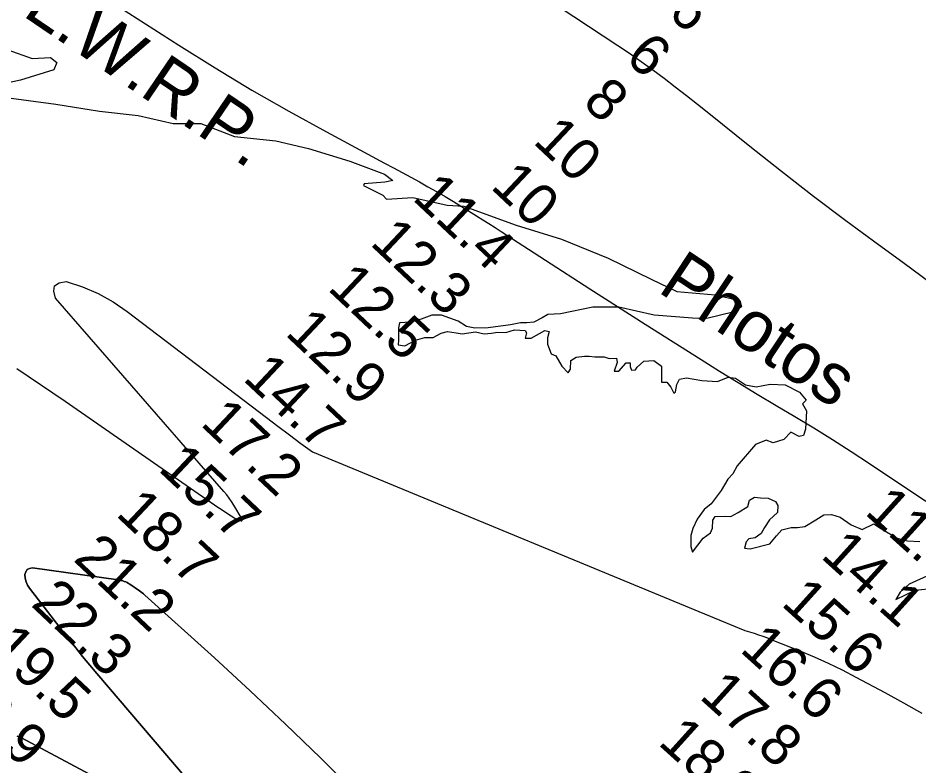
# Model space of a CAD drawing. Extents: x 3192986 to 3230865, y 867483 to 892886.
# Drawn here: x 3216217 to 3217672, y 874007 to 875216 of the extents above; entities that cross this region are included whole.
import ezdxf

# ---------------------------------------------------------------- set-up
doc = ezdxf.new("R2010")
doc.units = 0
for name, color, linetype in [('V-RIVR-EDGE', 7, 'Continuous'), ('V-RIVR-IDEN', 7, 'Continuous'), ('V-RIVR-RANG', 7, 'Continuous'), ('V-TOPO-DPTH', 7, 'Continuous'), ('V-TOPO-MINR', 7, 'Continuous'), ('V-TOPO-WATR', 7, 'Continuous'), ('V-TOPO-WATR-IDEN', 7, 'Continuous')]:
    doc.layers.add(name, color=color, linetype=linetype)

msp = doc.modelspace()

# ---------------------------------------------------------------- linework, layer by layer
at = {"layer": 'V-RIVR-EDGE'}
for points in [[(3216200.8, 875164), (3216239.9, 875150), (3216269.5, 875151.7), (3216279.9, 875143.8), (3216275.1, 875131.7), (3216221.2, 875115.3), (3216149, 875099.4)], [(3216153.3, 875093.3), (3216278, 875076.4), (3216348.8, 875065), (3216411.4, 875057.9), (3216467.9, 875045.1), (3216512.2, 875045), (3216566.9, 875024.4), (3216633.4, 875016.9), (3216686.4, 875005), (3216752.9, 874984.4), (3216808.9, 874963.4), (3216822.3, 874953), (3216809.7, 874950.4)], [(3216809.7, 874950.4), (3216776.3, 874947.8), (3216774.9, 874944.8), (3216806.2, 874929.5), (3216812.3, 874923), (3216854.9, 874925.5), (3216910.5, 874913.2), (3216937.4, 874911.4), (3217021.7, 874881.2), (3217094.7, 874858.4), (3217170.2, 874827.8), (3217239.7, 874793.7), (3217281.4, 874773.6), (3217343.1, 874768.2), (3217383, 874759.4), (3217385.6, 874749), (3217371.7, 874740.3), (3217329.9, 874730), (3217306.5, 874730.9), (3217244.8, 874735.4), (3217187.4, 874748.6), (3217145.7, 874748.7), (3217093.5, 874737.5), (3217073.1, 874736.9), (3217063.9, 874731.3), (3217050.4, 874724.4), (3217038.7, 874723.1), (3217028.7, 874723.1), (3217012.6, 874720.1), (3216976.5, 874715), (3216955.2, 874714.6), (3216941.3, 874717.3), (3216928.3, 874726), (3216900.9, 874735.6), (3216885.3, 874735.7), (3216868.3, 874729.2), (3216850.5, 874724), (3216833.5, 874723.2), (3216831.8, 874714.9), (3216831.7, 874695.4), (3216831.3, 874687.6), (3216841.7, 874685.8), (3216859.1, 874695.3), (3216874.3, 874699.6), (3216887.4, 874699.6), (3216900.4, 874706.5), (3216910.9, 874709.1), (3216924.8, 874706.9), (3216934.3, 874705.6), (3216956.1, 874708.5), (3216970, 874705.5), (3216982.1, 874706.3), (3216991.7, 874708), (3217005.2, 874707.6), (3217019.1, 874711.9), (3217036, 874711), (3217038.2, 874707), (3217036.4, 874698.4), (3217046, 874698.3), (3217067.8, 874710.9), (3217075.2, 874709.1), (3217072.1, 874698.7), (3217072.1, 874688.7), (3217078.1, 874673), (3217085.9, 874670), (3217095.5, 874653.4), (3217105.9, 874642.5), (3217109.4, 874648.6), (3217109.8, 874662.5), (3217118.5, 874667.7), (3217132, 874669.4), (3217139.4, 874669.4), (3217149, 874668.5), (3217155.9, 874668.1), (3217163.7, 874668), (3217172, 874665.8), (3217183.7, 874666.3), (3217185, 874659.3), (3217180.2, 874645), (3217187.6, 874644.9), (3217199.4, 874658.8), (3217205.9, 874658.8), (3217205.9, 874652.7), (3217208, 874646.6), (3217214.5, 874647.1), (3217217.2, 874651.8), (3217228.1, 874661.4), (3217244.1, 874662.2), (3217256.3, 874653), (3217256.2, 874638.3), (3217256.2, 874627.4), (3217265.3, 874627.4), (3217271.8, 874619.1), (3217276.6, 874609.5), (3217279.2, 874611.7), (3217281.4, 874623.8), (3217285.8, 874632.1), (3217297.1, 874634.2), (3217321.4, 874630.3), (3217347.1, 874628.5), (3217364, 874635.4)], [(3217364, 874635.4), (3217375.8, 874634), (3217392.3, 874623.1), (3217409.2, 874619.6), (3217431.8, 874624.3), (3217456.2, 874623), (3217479.6, 874611.2), (3217490, 874598.1), (3217484.3, 874592.5), (3217490.4, 874581.2), (3217489, 874551.2), (3217486, 874541.2), (3217478.6, 874539.5), (3217465.5, 874546.5), (3217453.8, 874534.7), (3217436.8, 874529.6), (3217425.5, 874533.5), (3217408.1, 874526.6), (3217378.5, 874492.3), (3217371.5, 874479.3), (3217363.6, 874470.6), (3217352.7, 874452.4), (3217336.6, 874430.7), (3217325.3, 874421.6), (3217313.9, 874406), (3217306.9, 874390.8), (3217303.9, 874379.5), (3217303.8, 874362.1), (3217306.4, 874353), (3217323.8, 874375.1), (3217335.6, 874383.8), (3217339.1, 874391.6), (3217339.6, 874404.2), (3217343.1, 874410.3), (3217360, 874411.1), (3217368.7, 874410.6), (3217380.5, 874416.7), (3217395.7, 874426.7), (3217398.8, 874436.6), (3217406.6, 874441.8), (3217416.2, 874440.5), (3217428.8, 874440.1), (3217440.5, 874434.8), (3217444.4, 874428.3), (3217443.9, 874417), (3217430.8, 874404.8), (3217423, 874392.7), (3217417.3, 874383.1), (3217407.7, 874375.8), (3217397.3, 874374.1), (3217393.4, 874369.7), (3217390.7, 874359.3), (3217399.4, 874358.4), (3217431.6, 874366.1), (3217442.1, 874379.2), (3217450.8, 874388.7), (3217466, 874392.6), (3217476, 874392.6), (3217487.8, 874394.3), (3217505.6, 874405.1), (3217518.7, 874413.3), (3217531.3, 874413.7), (3217545.2, 874409.3), (3217563, 874396.7), (3217580.3, 874389.3), (3217599.5, 874398.3), (3217611.6, 874390.5), (3217637.2, 874375.6), (3217653.8, 874371.2), (3217673.7, 874369.9)], [(3217691, 874316.8), (3217656.6, 874301.3), (3217641.8, 874288.3), (3217634.8, 874276.1), (3217666.2, 874291.2), (3217686.6, 874293.4)]]:
    msp.add_lwpolyline(points, dxfattribs=at)
at = {"layer": 'V-TOPO-DPTH'}
for points in [[(3216221.3, 875335.8), (3216476.8, 875171.7), (3216535.4, 875135), (3216594.7, 875099.2), (3216654.7, 875064.9), (3216715.3, 875031.5), (3216809.3, 874981.1), (3216823.4, 874973.5), (3216837.4, 874966), (3216851.4, 874958.4), (3216865.4, 874950.8), (3216879.3, 874943.1), (3216893.1, 874935.2), (3216906.8, 874927.1), (3216920.4, 874918.9), (3216957.7, 874896), (3216967.8, 874889.8), (3216977.7, 874883.5), (3216987.7, 874877.2), (3216997.6, 874870.8), (3217140.8, 874778.2), (3217185.5, 874749.4), (3217230.3, 874720.8), (3217275.3, 874692.3), (3217320.4, 874664), (3217350.2, 874645.3), (3217380.5, 874626.6), (3217410.9, 874608), (3217441.4, 874589.8), (3217472, 874571.7), (3217502.6, 874553.4), (3217532.9, 874534.8), (3217562.8, 874515.6), (3217592.5, 874496), (3217683.4, 874434.9)], [(3216221.3, 875335.8), (3216476.8, 875171.7), (3216535.4, 875135), (3216594.7, 875099.2), (3216654.7, 875064.9), (3216715.3, 875031.5), (3216809.3, 874981.1), (3216823.4, 874973.5), (3216837.4, 874966), (3216851.4, 874958.4), (3216865.4, 874950.8), (3216879.3, 874943.1), (3216893.1, 874935.2), (3216906.8, 874927.1), (3216920.4, 874918.9), (3216957.7, 874896), (3216967.8, 874889.8), (3216977.7, 874883.5), (3216987.7, 874877.2), (3216997.6, 874870.8), (3217140.8, 874778.2), (3217185.5, 874749.4), (3217230.3, 874720.8), (3217275.3, 874692.3), (3217320.4, 874664), (3217350.2, 874645.3), (3217380.5, 874626.6), (3217410.9, 874608), (3217441.4, 874589.8), (3217472, 874571.7), (3217502.6, 874553.4), (3217532.9, 874534.8), (3217562.8, 874515.6), (3217592.5, 874496), (3217683.4, 874434.9)], [(3216761.3, 873965.2), (3216705.6, 874020.4), (3216649.3, 874075.1), (3216592, 874128.8), (3216534.3, 874181.9), (3216421.8, 874283.5), (3216419.8, 874285.3), (3216417.7, 874287), (3216415.5, 874288.6), (3216413.4, 874290.2), (3216397.8, 874301), (3216395.7, 874302.4), (3216393.5, 874303.6), (3216391.2, 874304.7), (3216388.8, 874305.6), (3216386.4, 874306.4), (3216383.9, 874307.1), (3216381.4, 874307.6), (3216378.9, 874308), (3216240.7, 874327.3), (3216235.9, 874326.6), (3216232.1, 874324.7), (3216229.7, 874321.2), (3216228.4, 874316.6), (3216228.9, 874310.6), (3216230.3, 874304.9), (3216232.7, 874299.5), (3216235.9, 874294.4), (3216299.1, 874212.4), (3216310.3, 874198.3), (3216321.5, 874184.2), (3216332.9, 874170.3), (3216344.5, 874156.6), (3216560.7, 873903.4)], [(3216419.3, 873948.1), (3216222.7, 874052.9), (3216221, 874053.7), (3216218.4, 874054.7), (3216215.7, 874055.8)]]:
    msp.add_lwpolyline(points, dxfattribs=at)
at = {"layer": 'V-TOPO-MINR'}
for points in [[(3216996.5, 875296.7), (3217186, 875171.4), (3217204.9, 875158.6), (3217223.7, 875145.5), (3217242.2, 875132), (3217260.6, 875118.3), (3217278.7, 875104.4), (3217296.8, 875090.4), (3217314.8, 875076.2), (3217332.7, 875061.9), (3217399, 875008.6), (3217450.2, 874968), (3217501.9, 874928), (3217554.1, 874888.6), (3217606.8, 874849.9), (3217646, 874821.4), (3217692.2, 874787.5)], [(3216215.4, 874649.5), (3216293.4, 874596.6), (3216534.4, 874429.2), (3216538.5, 874426.4), (3216542.5, 874423.7), (3216546.6, 874421), (3216550.7, 874418.3), (3216572.1, 874404.6), (3216573.4, 874403.9), (3216577.7, 874403.1), (3216578.6, 874403.5), (3216579.2, 874404), (3216579.4, 874404.8), (3216579.2, 874405.8), (3216565.8, 874428.7), (3216562.1, 874434.5), (3216558.3, 874440.1), (3216554.2, 874445.6), (3216549.8, 874450.9), (3216277.9, 874762.8), (3216275.1, 874774.1), (3216276.3, 874782.9), (3216283.7, 874787.8), (3216295.1, 874790.2), (3216321.4, 874781.4), (3216346.7, 874770.6), (3216370.6, 874757), (3216393.6, 874741.5), (3216618.3, 874570.1), (3216636.8, 874556.1), (3216655.4, 874542.2), (3216674.1, 874528.5), (3216692.9, 874514.9), (3217391.3, 874226.3), (3217398.6, 874224), (3217405.9, 874221.7), (3217413.1, 874219.3), (3217420.3, 874216.8), (3217427.4, 874214.2), (3217434.5, 874211.4), (3217480.1, 874193.2), (3217503.1, 874183.6), (3217525.9, 874173.4), (3217548.3, 874162.5), (3217570.4, 874151), (3217617.2, 874125.9), (3217647.3, 874109.4), (3217677.2, 874092.7)], [(3216560.7, 873903.4), (3216344.5, 874156.6), (3216332.9, 874170.3), (3216321.5, 874184.2), (3216310.3, 874198.3), (3216299.1, 874212.4), (3216235.9, 874294.4), (3216232.7, 874299.5), (3216230.3, 874304.9), (3216228.9, 874310.6), (3216228.4, 874316.6), (3216229.7, 874321.2), (3216232.1, 874324.7), (3216235.9, 874326.6), (3216240.7, 874327.3), (3216378.9, 874308), (3216381.4, 874307.6), (3216383.9, 874307.1), (3216386.4, 874306.4), (3216388.8, 874305.6), (3216391.2, 874304.7), (3216393.5, 874303.6), (3216395.7, 874302.4), (3216397.8, 874301), (3216413.4, 874290.2), (3216415.5, 874288.6), (3216417.7, 874287), (3216419.8, 874285.3), (3216421.8, 874283.5), (3216534.3, 874181.9), (3216592, 874128.8), (3216649.3, 874075.1), (3216705.6, 874020.4), (3216761.3, 873965.2)], [(3216215.7, 874055.8), (3216218.4, 874054.7), (3216221, 874053.7), (3216222.7, 874052.9), (3216419.3, 873948.1)]]:
    msp.add_lwpolyline(points, dxfattribs=at)
at = {"layer": 'V-TOPO-WATR'}
msp.add_lwpolyline([(3216221.3, 875335.8), (3216476.8, 875171.7), (3216535.4, 875135), (3216594.7, 875099.2), (3216654.7, 875064.9), (3216715.3, 875031.5), (3216809.3, 874981.1), (3216823.4, 874973.5), (3216837.4, 874966), (3216851.4, 874958.4), (3216865.4, 874950.8), (3216879.3, 874943.1), (3216893.1, 874935.2), (3216906.8, 874927.1), (3216920.4, 874918.9), (3216957.7, 874896), (3216967.8, 874889.8), (3216977.7, 874883.5), (3216987.7, 874877.2), (3216997.6, 874870.8), (3217140.8, 874778.2), (3217185.5, 874749.4), (3217230.3, 874720.8), (3217275.3, 874692.3), (3217320.4, 874664), (3217350.2, 874645.3), (3217380.5, 874626.6), (3217410.9, 874608), (3217441.4, 874589.8), (3217472, 874571.7), (3217502.6, 874553.4), (3217532.9, 874534.8), (3217562.8, 874515.6), (3217592.5, 874496), (3217683.4, 874434.9)], dxfattribs=at)

# ---------------------------------------------------------------- texts
at = {"layer": 'V-RIVR-IDEN'}
msp.add_text('Photos', height=83, rotation=326.3817, dxfattribs=at).set_placement((3217248.3, 874774.6))
at = {"layer": 'V-RIVR-RANG'}
for s, rotation, p in [('6', 316.7217, (3217264.2, 875222.4)), ('6', 316.7217, (3217195.7, 875149.4)), ('8', 316.7217, (3217126.9, 875076.9)), ('10', 316.7217, (3217047.2, 875014.6)), ('10', 316.7217, (3216978.7, 874941.7)), ('11.4', 316.7217, (3216852.3, 874923.4)), ('12.3', 316.7217, (3216783.9, 874850.5)), ('12.5', 316.7217, (3216715.4, 874777.6)), ('12.9', 316.7217, (3216646.8, 874704.8)), ('14.7', 316.7217, (3216578.6, 874631.7)), ('17.2', 316.7217, (3216510.1, 874558.8)), ('15.7', 316.7217, (3216441.7, 874485.9)), ('18.7', 316.7217, (3216373.3, 874413)), ('11.7', 317.9122, (3217582.9, 874415.6)), ('14.1', 317.9122, (3217511.8, 874345)), ('21.2', 316.7217, (3216304.8, 874340.1)), ('22.3', 316.7217, (3216236.4, 874267.2)), ('15.6', 317.9122, (3217448, 874267.9)), ('19.5', 316.7217, (3216168, 874194.2)), ('16.6', 317.9122, (3217381.2, 874193.5)), ('20.9', 316.7217, (3216099.3, 874121.5)), ('17.8', 317.9122, (3217315.8, 874117.8)), ('18.3', 317.9122, (3217249.1, 874043.3))]:
    msp.add_text(s, height=67, rotation=rotation, dxfattribs=at).set_placement(p)
at = {"layer": 'V-TOPO-WATR-IDEN'}
msp.add_text('L.W.R.P.', height=83, rotation=325.7885, dxfattribs=at).set_placement((3216222.6, 875220.5))

doc.saveas('drawing.dxf')
